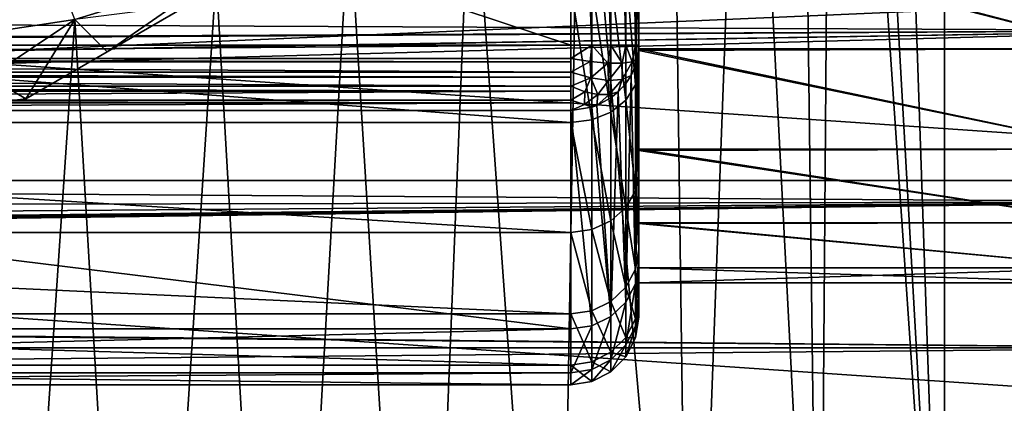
# Model space of a CAD drawing. Header units: millimetres. Extents: x -182 to 217, y -96 to 236.
# Tile 230 of 458: x 2 to 17, y -20 to -14. Entities that reach past the tile are written whole.
import ezdxf

# ---------------------------------------------------------------- set-up
doc = ezdxf.new("R2010")
doc.units = ezdxf.units.MM
doc.header["$LTSCALE"] = 52.148148
for name, color, linetype in [('104', 7, 'CONTINUOUS'), ('105', 7, 'CONTINUOUS'), ('106', 7, 'CONTINUOUS'), ('107', 7, 'CONTINUOUS'), ('2', 7, 'CONTINUOUS'), ('226', 7, 'CONTINUOUS'), ('3', 7, 'CONTINUOUS'), ('34', 7, 'CONTINUOUS'), ('42', 7, 'CONTINUOUS'), ('539', 7, 'CONTINUOUS'), ('552', 7, 'CONTINUOUS'), ('575', 7, 'CONTINUOUS'), ('576', 7, 'CONTINUOUS'), ('595', 7, 'CONTINUOUS'), ('599', 7, 'CONTINUOUS'), ('610', 7, 'CONTINUOUS'), ('654', 7, 'CONTINUOUS'), ('658', 7, 'CONTINUOUS'), ('662', 7, 'CONTINUOUS'), ('81', 7, 'CONTINUOUS')]:
    doc.layers.add(name, color=color, linetype=linetype)

msp = doc.modelspace()

# ---------------------------------------------------------------- linework, layer by layer
at = {"layer": '104', "color": 7, "linetype": 'CONTINUOUS', "true_color": 0xaaaaaa}
for points in [[(11.5, -12.96, 13.201), (11.5, -14.846, 11.039), (11.451, -15.092, 11.224), (11.5, -12.96, 13.201)], [(11.5, -12.96, 13.201), (11.451, -15.092, 11.224), (11.451, -13.175, 13.422), (11.5, -12.96, 13.201)], [(11.451, -15.092, 11.224), (11.309, -13.371, 13.622), (11.451, -13.175, 13.422), (11.451, -15.092, 11.224)], [(11.309, -15.316, 11.391), (11.088, -13.526, 13.78), (11.309, -13.371, 13.622), (11.309, -15.316, 11.391)], [(11.309, -15.316, 11.391), (11.309, -13.371, 13.622), (11.451, -15.092, 11.224), (11.309, -15.316, 11.391)], [(11.088, -15.494, 11.523), (10.809, -13.626, 13.881), (11.088, -13.526, 13.78), (11.088, -15.494, 11.523)], [(11.088, -15.494, 11.523), (11.088, -13.526, 13.78), (11.309, -15.316, 11.391), (11.088, -15.494, 11.523)], [(10.809, -13.626, 13.881), (10.809, -15.608, 11.608), (10.5, -13.66, 13.916), (10.809, -13.626, 13.881)], [(10.5, -13.66, 13.916), (10.809, -15.608, 11.608), (10.5, -15.647, 11.637), (10.5, -13.66, 13.916)], [(10.809, -15.608, 11.608), (10.809, -13.626, 13.881), (11.088, -15.494, 11.523), (10.809, -15.608, 11.608)], [(11.5, -14.846, 11.039), (11.5, -16.374, 8.611), (11.451, -16.646, 8.756), (11.5, -14.846, 11.039)], [(11.5, -14.846, 11.039), (11.451, -16.646, 8.756), (11.451, -15.092, 11.224), (11.5, -14.846, 11.039)], [(11.451, -16.646, 8.756), (11.309, -15.316, 11.391), (11.451, -15.092, 11.224), (11.451, -16.646, 8.756)], [(11.309, -16.893, 8.886), (11.088, -15.494, 11.523), (11.309, -15.316, 11.391), (11.309, -16.893, 8.886)], [(11.309, -16.893, 8.886), (11.309, -15.316, 11.391), (11.451, -16.646, 8.756), (11.309, -16.893, 8.886)], [(11.088, -17.089, 8.989), (10.809, -15.608, 11.608), (11.088, -15.494, 11.523), (11.088, -17.089, 8.989)], [(11.088, -17.089, 8.989), (11.088, -15.494, 11.523), (11.309, -16.893, 8.886), (11.088, -17.089, 8.989)], [(10.809, -15.608, 11.608), (10.809, -17.215, 9.055), (10.5, -15.647, 11.637), (10.809, -15.608, 11.608)], [(10.5, -15.647, 11.637), (10.809, -17.215, 9.055), (10.5, -17.258, 9.078), (10.5, -15.647, 11.637)], [(10.809, -17.215, 9.055), (10.809, -15.608, 11.608), (11.088, -17.089, 8.989), (10.809, -17.215, 9.055)], [(11.5, -16.374, 8.611), (11.5, -17.508, 5.976), (11.451, -17.799, 6.077), (11.5, -16.374, 8.611)], [(11.5, -16.374, 8.611), (11.451, -17.799, 6.077), (11.451, -16.646, 8.756), (11.5, -16.374, 8.611)], [(11.451, -17.799, 6.077), (11.309, -16.893, 8.886), (11.451, -16.646, 8.756), (11.451, -17.799, 6.077)], [(11.309, -18.063, 6.167), (11.088, -17.089, 8.989), (11.309, -16.893, 8.886), (11.309, -18.063, 6.167)], [(11.309, -18.063, 6.167), (11.309, -16.893, 8.886), (11.451, -17.799, 6.077), (11.309, -18.063, 6.167)], [(11.088, -18.273, 6.239), (10.809, -17.215, 9.055), (11.088, -17.089, 8.989), (11.088, -18.273, 6.239)], [(11.088, -18.273, 6.239), (11.088, -17.089, 8.989), (11.309, -18.063, 6.167), (11.088, -18.273, 6.239)], [(10.809, -17.215, 9.055), (10.809, -18.408, 6.285), (10.5, -17.258, 9.078), (10.809, -17.215, 9.055)], [(10.5, -17.258, 9.078), (10.809, -18.408, 6.285), (10.5, -18.454, 6.301), (10.5, -17.258, 9.078)], [(10.809, -18.408, 6.285), (10.809, -17.215, 9.055), (11.088, -18.273, 6.239), (10.809, -18.408, 6.285)], [(11.5, -17.508, 5.976), (11.5, -18.222, 3.197), (11.451, -18.525, 3.252), (11.5, -17.508, 5.976)], [(11.5, -17.508, 5.976), (11.451, -18.525, 3.252), (11.451, -17.799, 6.077), (11.5, -17.508, 5.976)], [(11.5, -18.327, -2.523), (11.5, -17.718, -5.323), (11.451, -18.633, -2.562), (11.5, -18.327, -2.523)], [(11.5, -17.718, -5.323), (11.451, -18.013, -5.412), (11.451, -18.633, -2.562), (11.5, -17.718, -5.323)], [(11.451, -18.525, 3.252), (11.309, -18.063, 6.167), (11.451, -17.799, 6.077), (11.451, -18.525, 3.252)], [(11.309, -18.28, -5.492), (11.309, -18.909, -2.6), (11.451, -18.013, -5.412), (11.309, -18.28, -5.492)], [(11.451, -18.013, -5.412), (11.309, -18.909, -2.6), (11.451, -18.633, -2.562), (11.451, -18.013, -5.412)], [(11.309, -18.8, 3.301), (11.088, -18.273, 6.239), (11.309, -18.063, 6.167), (11.309, -18.8, 3.301)], [(11.309, -18.8, 3.301), (11.309, -18.063, 6.167), (11.451, -18.525, 3.252), (11.309, -18.8, 3.301)], [(11.088, -19.018, 3.339), (10.809, -18.408, 6.285), (11.088, -18.273, 6.239), (11.088, -19.018, 3.339)], [(11.088, -19.018, 3.339), (11.088, -18.273, 6.239), (11.309, -18.8, 3.301), (11.088, -19.018, 3.339)], [(11.088, -18.492, -5.556), (11.088, -19.129, -2.63), (11.309, -18.28, -5.492), (11.088, -18.492, -5.556)], [(11.309, -18.28, -5.492), (11.088, -19.129, -2.63), (11.309, -18.909, -2.6), (11.309, -18.28, -5.492)], [(11.5, -18.222, 3.197), (11.5, -18.497, 0.341), (11.451, -18.805, 0.349), (11.5, -18.222, 3.197)], [(11.5, -18.222, 3.197), (11.451, -18.805, 0.349), (11.451, -18.525, 3.252), (11.5, -18.222, 3.197)], [(11.5, -18.497, 0.341), (11.5, -18.327, -2.523), (11.451, -18.633, -2.562), (11.5, -18.497, 0.341)], [(10.809, -18.408, 6.285), (10.809, -19.158, 3.364), (10.5, -18.454, 6.301), (10.809, -18.408, 6.285)], [(10.5, -18.454, 6.301), (10.809, -19.158, 3.364), (10.5, -19.206, 3.372), (10.5, -18.454, 6.301)], [(10.809, -19.158, 3.364), (10.809, -18.408, 6.285), (11.088, -19.018, 3.339), (10.809, -19.158, 3.364)], [(10.809, -18.628, -5.597), (10.5, -18.675, -5.611), (10.5, -19.318, -2.656), (10.809, -18.628, -5.597)], [(10.809, -19.27, -2.65), (10.809, -18.628, -5.597), (10.5, -19.318, -2.656), (10.809, -19.27, -2.65)], [(10.809, -18.628, -5.597), (10.809, -19.27, -2.65), (11.088, -18.492, -5.556), (10.809, -18.628, -5.597)], [(11.088, -18.492, -5.556), (10.809, -19.27, -2.65), (11.088, -19.129, -2.63), (11.088, -18.492, -5.556)], [(11.451, -18.805, 0.349), (11.309, -18.8, 3.301), (11.451, -18.525, 3.252), (11.451, -18.805, 0.349)], [(11.5, -18.497, 0.341), (11.451, -18.633, -2.562), (11.451, -18.805, 0.349), (11.5, -18.497, 0.341)], [(11.309, -18.909, -2.6), (11.309, -19.084, 0.355), (11.451, -18.633, -2.562), (11.309, -18.909, -2.6)], [(11.451, -18.633, -2.562), (11.309, -19.084, 0.355), (11.451, -18.805, 0.349), (11.451, -18.633, -2.562)], [(11.309, -19.084, 0.355), (11.088, -19.018, 3.339), (11.309, -18.8, 3.301), (11.309, -19.084, 0.355)], [(11.088, -19.129, -2.63), (11.088, -19.306, 0.359), (11.309, -18.909, -2.6), (11.088, -19.129, -2.63)], [(11.309, -18.909, -2.6), (11.088, -19.306, 0.359), (11.309, -19.084, 0.355), (11.309, -18.909, -2.6)], [(11.309, -19.084, 0.355), (11.309, -18.8, 3.301), (11.451, -18.805, 0.349), (11.309, -19.084, 0.355)], [(11.088, -19.306, 0.359), (10.809, -19.158, 3.364), (11.088, -19.018, 3.339), (11.088, -19.306, 0.359)], [(11.088, -19.306, 0.359), (11.088, -19.018, 3.339), (11.309, -19.084, 0.355), (11.088, -19.306, 0.359)], [(10.809, -19.158, 3.364), (10.809, -19.448, 0.361), (10.5, -19.206, 3.372), (10.809, -19.158, 3.364)], [(10.5, -19.206, 3.372), (10.809, -19.448, 0.361), (10.5, -19.497, 0.362), (10.5, -19.206, 3.372)], [(10.809, -19.27, -2.65), (10.809, -19.448, 0.361), (11.088, -19.129, -2.63), (10.809, -19.27, -2.65)], [(11.088, -19.129, -2.63), (10.809, -19.448, 0.361), (11.088, -19.306, 0.359), (11.088, -19.129, -2.63)], [(10.809, -19.448, 0.361), (10.809, -19.158, 3.364), (11.088, -19.306, 0.359), (10.809, -19.448, 0.361)], [(10.809, -19.448, 0.361), (10.809, -19.27, -2.65), (10.5, -19.497, 0.362), (10.809, -19.448, 0.361)], [(10.5, -19.497, 0.362), (10.809, -19.27, -2.65), (10.5, -19.318, -2.656), (10.5, -19.497, 0.362)]]:
    msp.add_3dface(points, dxfattribs=at)
at = {"layer": '105', "color": 7, "linetype": 'CONTINUOUS', "true_color": 0xaaaaaa}
for points in [[(11.5, -17.718, -5.323), (11.5, -14.51, -16), (11.475, -14.722, -16.064), (11.5, -17.718, -5.323)], [(11.451, -18.013, -5.412), (11.5, -17.718, -5.323), (11.475, -14.722, -16.064), (11.451, -18.013, -5.412)], [(11.451, -14.805, -16.089), (11.451, -18.013, -5.412), (11.475, -14.722, -16.064), (11.451, -14.805, -16.089)], [(11.385, -14.955, -16.134), (11.451, -18.013, -5.412), (11.451, -14.805, -16.089), (11.385, -14.955, -16.134)], [(11.309, -18.28, -5.492), (11.451, -18.013, -5.412), (11.385, -14.955, -16.134), (11.309, -18.28, -5.492)], [(11.309, -15.072, -16.169), (11.309, -18.28, -5.492), (11.385, -14.955, -16.134), (11.309, -15.072, -16.169)], [(11.196, -15.197, -16.207), (11.309, -18.28, -5.492), (11.309, -15.072, -16.169), (11.196, -15.197, -16.207)], [(10.885, -15.394, -16.266), (11.088, -18.492, -5.556), (11.088, -15.284, -16.233), (10.885, -15.394, -16.266)], [(11.088, -18.492, -5.556), (11.309, -18.28, -5.492), (11.196, -15.197, -16.207), (11.088, -18.492, -5.556)], [(11.088, -15.284, -16.233), (11.088, -18.492, -5.556), (11.196, -15.197, -16.207), (11.088, -15.284, -16.233)], [(10.5, -15.467, -16.288), (10.809, -18.628, -5.597), (10.809, -15.421, -16.274), (10.5, -15.467, -16.288)], [(10.809, -15.421, -16.274), (11.088, -18.492, -5.556), (10.885, -15.394, -16.266), (10.809, -15.421, -16.274)], [(10.809, -18.628, -5.597), (11.088, -18.492, -5.556), (10.809, -15.421, -16.274), (10.809, -18.628, -5.597)], [(10.5, -18.675, -5.611), (10.809, -18.628, -5.597), (10.5, -15.467, -16.288), (10.5, -18.675, -5.611)]]:
    msp.add_3dface(points, dxfattribs=at)
at = {"layer": '106', "color": 7, "linetype": 'CONTINUOUS', "true_color": 0xaaaaaa}
for points in [[(10.809, -14.51, -16.951), (10.5, -14.51, -17), (10.5, -14.705, -16.981), (10.809, -14.51, -16.951)], [(10.786, -14.749, -16.928), (10.809, -14.51, -16.951), (10.5, -14.705, -16.981), (10.786, -14.749, -16.928)], [(11.044, -14.774, -16.797), (10.809, -14.51, -16.951), (10.786, -14.749, -16.928), (11.044, -14.774, -16.797)], [(11.088, -14.51, -16.809), (10.809, -14.51, -16.951), (11.044, -14.774, -16.797), (11.088, -14.51, -16.809)], [(11.255, -14.777, -16.598), (11.088, -14.51, -16.809), (11.044, -14.774, -16.797), (11.255, -14.777, -16.598)], [(11.309, -14.51, -16.588), (11.088, -14.51, -16.809), (11.255, -14.777, -16.598), (11.309, -14.51, -16.588)], [(11.403, -14.757, -16.35), (11.309, -14.51, -16.588), (11.255, -14.777, -16.598), (11.403, -14.757, -16.35)], [(11.451, -14.51, -16.309), (11.309, -14.51, -16.588), (11.403, -14.757, -16.35), (11.451, -14.51, -16.309)], [(11.475, -14.722, -16.064), (11.451, -14.51, -16.309), (11.403, -14.757, -16.35), (11.475, -14.722, -16.064)], [(11.5, -14.51, -16), (11.451, -14.51, -16.309), (11.475, -14.722, -16.064), (11.5, -14.51, -16)], [(10.786, -14.749, -16.928), (10.5, -14.705, -16.981), (10.5, -14.907, -16.918), (10.786, -14.749, -16.928)], [(10.5, -14.907, -16.918), (10.5, -14.705, -16.981), (10.5, -14.753, -16.97), (10.5, -14.907, -16.918)], [(11.451, -14.805, -16.089), (11.475, -14.722, -16.064), (11.403, -14.757, -16.35), (11.451, -14.805, -16.089)], [(10.786, -14.749, -16.928), (10.5, -14.907, -16.918), (10.793, -14.99, -16.827), (10.786, -14.749, -16.928)], [(11.044, -14.774, -16.797), (10.786, -14.749, -16.928), (10.793, -14.99, -16.827), (11.044, -14.774, -16.797)], [(11.044, -14.774, -16.797), (10.793, -14.99, -16.827), (11.052, -15.027, -16.655), (11.044, -14.774, -16.797)], [(11.255, -14.777, -16.598), (11.044, -14.774, -16.797), (11.052, -15.027, -16.655), (11.255, -14.777, -16.598)], [(11.255, -14.777, -16.598), (11.052, -15.027, -16.655), (11.256, -15.013, -16.418), (11.255, -14.777, -16.598)], [(11.403, -14.757, -16.35), (11.255, -14.777, -16.598), (11.256, -15.013, -16.418), (11.403, -14.757, -16.35)], [(11.385, -14.955, -16.134), (11.403, -14.757, -16.35), (11.256, -15.013, -16.418), (11.385, -14.955, -16.134)], [(11.385, -14.955, -16.134), (11.451, -14.805, -16.089), (11.403, -14.757, -16.35), (11.385, -14.955, -16.134)], [(10.5, -14.979, -16.883), (10.5, -15.114, -16.797), (10.5, -14.907, -16.918), (10.5, -14.979, -16.883)], [(10.5, -14.907, -16.918), (10.5, -15.114, -16.797), (10.793, -14.99, -16.827), (10.5, -14.907, -16.918)], [(10.5, -15.114, -16.797), (10.706, -15.193, -16.7), (10.793, -14.99, -16.827), (10.5, -15.114, -16.797)], [(10.706, -15.193, -16.7), (10.895, -15.234, -16.566), (10.793, -14.99, -16.827), (10.706, -15.193, -16.7)], [(10.793, -14.99, -16.827), (10.895, -15.234, -16.566), (11.052, -15.027, -16.655), (10.793, -14.99, -16.827)], [(11.052, -15.027, -16.655), (11.062, -15.234, -16.399), (11.256, -15.013, -16.418), (11.052, -15.027, -16.655)], [(11.062, -15.234, -16.399), (11.196, -15.197, -16.207), (11.256, -15.013, -16.418), (11.062, -15.234, -16.399)], [(11.196, -15.197, -16.207), (11.309, -15.072, -16.169), (11.256, -15.013, -16.418), (11.196, -15.197, -16.207)], [(11.309, -15.072, -16.169), (11.385, -14.955, -16.134), (11.256, -15.013, -16.418), (11.309, -15.072, -16.169)], [(10.5, -15.186, -16.737), (10.5, -15.317, -16.59), (10.5, -15.114, -16.797), (10.5, -15.186, -16.737)], [(10.5, -15.114, -16.797), (10.5, -15.317, -16.59), (10.706, -15.193, -16.7), (10.5, -15.114, -16.797)], [(10.895, -15.234, -16.566), (11.062, -15.234, -16.399), (11.052, -15.027, -16.655), (10.895, -15.234, -16.566)], [(10.5, -15.317, -16.59), (10.701, -15.383, -16.443), (10.706, -15.193, -16.7), (10.5, -15.317, -16.59)], [(10.706, -15.193, -16.7), (10.701, -15.383, -16.443), (10.895, -15.234, -16.566), (10.706, -15.193, -16.7)], [(10.701, -15.383, -16.443), (10.885, -15.394, -16.266), (10.895, -15.234, -16.566), (10.701, -15.383, -16.443)], [(10.885, -15.394, -16.266), (11.088, -15.284, -16.233), (11.062, -15.234, -16.399), (10.885, -15.394, -16.266)], [(10.895, -15.234, -16.566), (10.885, -15.394, -16.266), (11.062, -15.234, -16.399), (10.895, -15.234, -16.566)], [(11.088, -15.284, -16.233), (11.196, -15.197, -16.207), (11.062, -15.234, -16.399), (11.088, -15.284, -16.233)], [(10.5, -15.358, -16.529), (10.5, -15.467, -16.288), (10.5, -15.317, -16.59), (10.5, -15.358, -16.529)], [(10.5, -15.317, -16.59), (10.5, -15.467, -16.288), (10.701, -15.383, -16.443), (10.5, -15.317, -16.59)], [(10.5, -15.467, -16.288), (10.809, -15.421, -16.274), (10.701, -15.383, -16.443), (10.5, -15.467, -16.288)], [(10.809, -15.421, -16.274), (10.885, -15.394, -16.266), (10.701, -15.383, -16.443), (10.809, -15.421, -16.274)]]:
    msp.add_3dface(points, dxfattribs=at)
at = {"layer": '107', "color": 7, "linetype": 'CONTINUOUS', "true_color": 0xaaaaaa}
for points in [[(10.5, -14.51, -17), (-15.5, -14.51, -17), (-15.5, -14.705, -16.981), (10.5, -14.51, -17)], [(10.5, -14.705, -16.981), (10.5, -14.51, -17), (-15.5, -14.705, -16.981), (10.5, -14.705, -16.981)], [(10.5, -14.753, -16.97), (10.5, -14.705, -16.981), (-15.5, -14.705, -16.981), (10.5, -14.753, -16.97)], [(-15.5, -14.754, -16.97), (10.5, -14.753, -16.97), (-15.5, -14.705, -16.981), (-15.5, -14.754, -16.97)], [(10.5, -14.907, -16.918), (10.5, -14.753, -16.97), (-15.5, -14.754, -16.97), (10.5, -14.907, -16.918)], [(-15.5, -14.907, -16.918), (10.5, -14.907, -16.918), (-15.5, -14.754, -16.97), (-15.5, -14.907, -16.918)], [(10.5, -14.979, -16.883), (10.5, -14.907, -16.918), (-15.5, -14.907, -16.918), (10.5, -14.979, -16.883)], [(-15.5, -14.98, -16.882), (10.5, -14.979, -16.883), (-15.5, -14.907, -16.918), (-15.5, -14.98, -16.882)], [(10.5, -15.114, -16.797), (10.5, -14.979, -16.883), (-15.5, -14.98, -16.882), (10.5, -15.114, -16.797)], [(-15.5, -15.114, -16.797), (10.5, -15.114, -16.797), (-15.5, -14.98, -16.882), (-15.5, -15.114, -16.797)], [(10.5, -15.186, -16.737), (10.5, -15.114, -16.797), (-15.5, -15.114, -16.797), (10.5, -15.186, -16.737)], [(-15.5, -15.187, -16.736), (10.5, -15.186, -16.737), (-15.5, -15.114, -16.797), (-15.5, -15.187, -16.736)], [(10.5, -15.317, -16.59), (10.5, -15.186, -16.737), (-15.5, -15.317, -16.59), (10.5, -15.317, -16.59)], [(-15.5, -15.317, -16.59), (10.5, -15.186, -16.737), (-15.5, -15.187, -16.736), (-15.5, -15.317, -16.59)], [(10.5, -15.358, -16.529), (10.5, -15.317, -16.59), (-15.5, -15.359, -16.529), (10.5, -15.358, -16.529)], [(-15.5, -15.359, -16.529), (10.5, -15.317, -16.59), (-15.5, -15.317, -16.59), (-15.5, -15.359, -16.529)], [(10.5, -15.467, -16.288), (10.5, -15.358, -16.529), (-15.5, -15.467, -16.288), (10.5, -15.467, -16.288)], [(-15.5, -15.467, -16.288), (10.5, -15.358, -16.529), (-15.5, -15.359, -16.529), (-15.5, -15.467, -16.288)]]:
    msp.add_3dface(points, dxfattribs=at)
at = {"layer": '2', "color": 7, "linetype": 'CONTINUOUS', "true_color": 0xaaaaaa}
for points in [[(20, -14.293, 18.02), (20, -11.459, 19.942), (-51.822, -13.974, 18.268), (20, -14.293, 18.02)], [(-52.565, -14.651, 17.73), (20, -14.293, 18.02), (-51.822, -13.974, 18.268), (-52.565, -14.651, 17.73)], [(20, -16.81, 15.698), (20, -14.293, 18.02), (-54.641, -16.322, 16.204), (20, -16.81, 15.698)], [(-54.641, -16.322, 16.204), (20, -14.293, 18.02), (-53.599, -15.516, 16.978), (-54.641, -16.322, 16.204)], [(-53.599, -15.516, 16.978), (20, -14.293, 18.02), (-53.572, -15.494, 16.998), (-53.599, -15.516, 16.978)], [(-53.572, -15.494, 16.998), (20, -14.293, 18.02), (-52.633, -14.711, 17.68), (-53.572, -15.494, 16.998)], [(-52.633, -14.711, 17.68), (20, -14.293, 18.02), (-52.565, -14.651, 17.73), (-52.633, -14.711, 17.68)], [(-58.659, -16.962, 15.534), (20, -16.81, 15.698), (-54.641, -16.322, 16.204), (-58.659, -16.962, 15.534)], [(20, -18.954, 13.029), (20, -16.81, 15.698), (-72.097, -18.062, 14.239), (20, -18.954, 13.029)], [(-72.097, -18.062, 14.239), (20, -16.81, 15.698), (-69.166, -17.954, 14.375), (-72.097, -18.062, 14.239)], [(-69.166, -17.954, 14.375), (20, -16.81, 15.698), (-67.255, -17.845, 14.51), (-69.166, -17.954, 14.375)], [(-67.255, -17.845, 14.51), (20, -16.81, 15.698), (-66.009, -17.757, 14.618), (-67.255, -17.845, 14.51)], [(-66.009, -17.757, 14.618), (20, -16.81, 15.698), (-62.471, -17.433, 15.003), (-66.009, -17.757, 14.618)], [(-62.471, -17.433, 15.003), (20, -16.81, 15.698), (-58.659, -16.962, 15.534), (-62.471, -17.433, 15.003)], [(-170, -18.954, 13.029), (20, -18.954, 13.029), (-74.895, -18.098, 14.194), (-170, -18.954, 13.029)], [(-74.895, -18.098, 14.194), (20, -18.954, 13.029), (-72.097, -18.062, 14.239), (-74.895, -18.098, 14.194)], [(20, -20.678, 10.07), (20, -18.954, 13.029), (-170, -20.678, 10.07), (20, -20.678, 10.07)], [(-170, -20.678, 10.07), (20, -18.954, 13.029), (-170, -18.954, 13.029), (-170, -20.678, 10.07)]]:
    msp.add_3dface(points, dxfattribs=at)
at = {"layer": '226', "color": 7, "linetype": 'CONTINUOUS', "true_color": 0xaaaaaa}
for points in [[(18.5, -12.728, -12.728), (11.5, -12.77, -12.686), (18.5, -14.562, -10.58), (18.5, -12.728, -12.728)], [(11.5, -12.77, -12.686), (11.5, -14.59, -10.541), (18.5, -14.562, -10.58), (11.5, -12.77, -12.686)], [(18.5, -14.562, -10.58), (11.5, -14.59, -10.541), (18.5, -16.038, -8.172), (18.5, -14.562, -10.58)], [(11.5, -14.59, -10.541), (11.5, -16.054, -8.14), (18.5, -16.038, -8.172), (11.5, -14.59, -10.541)], [(18.5, -16.038, -8.172), (11.5, -16.054, -8.14), (18.5, -17.119, -5.562), (18.5, -16.038, -8.172)], [(11.5, -16.054, -8.14), (11.5, -17.126, -5.54), (18.5, -17.119, -5.562), (11.5, -16.054, -8.14)], [(18.5, -17.119, -5.562), (11.5, -17.126, -5.54), (18.5, -17.778, -2.816), (18.5, -17.119, -5.562)], [(11.5, -17.126, -5.54), (11.5, -17.78, -2.804), (18.5, -17.778, -2.816), (11.5, -17.126, -5.54)], [(11.5, -17.78, -2.804), (11.5, -18), (18.5, -17.778, -2.816), (11.5, -17.78, -2.804)], [(18.5, -17.778, -2.816), (11.5, -18), (18.5, -18), (18.5, -17.778, -2.816)]]:
    msp.add_3dface(points, dxfattribs=at)
at = {"layer": '3', "color": 7, "linetype": 'CONTINUOUS', "true_color": 0xaaaaaa}
for points in [[(20, -22.027, -6.618), (-170, -22.027, -6.618), (20, -13.821, -33.932), (20, -22.027, -6.618)], [(20, -13.821, -33.932), (-170, -22.027, -6.618), (-170, -13.821, -33.932), (20, -13.821, -33.932)]]:
    msp.add_3dface(points, dxfattribs=at)
at = {"layer": '34', "color": 7, "linetype": 'CONTINUOUS', "true_color": 0xaaaaaa}
for points in [[(11.5, -8.246, -16), (11.5, -14.51, -16), (11.5, -10.638, -14.52), (11.5, -8.246, -16)], [(11.5, -10.638, -14.52), (11.5, -14.51, -16), (11.5, -12.77, -12.686), (11.5, -10.638, -14.52)], [(11.5, -12.728, 12.728), (11.5, -14.562, 10.58), (11.5, -12.96, 13.201), (11.5, -12.728, 12.728)], [(11.5, -12.77, -12.686), (11.5, -14.51, -16), (11.5, -14.59, -10.541), (11.5, -12.77, -12.686)], [(11.5, -12.96, 13.201), (11.5, -14.562, 10.58), (11.5, -14.846, 11.039), (11.5, -12.96, 13.201)], [(11.5, -14.51, -16), (11.5, -17.718, -5.323), (11.5, -16.054, -8.14), (11.5, -14.51, -16)], [(11.5, -14.59, -10.541), (11.5, -14.51, -16), (11.5, -16.054, -8.14), (11.5, -14.59, -10.541)], [(11.5, -14.562, 10.58), (11.5, -16.038, 8.172), (11.5, -14.846, 11.039), (11.5, -14.562, 10.58)], [(11.5, -14.846, 11.039), (11.5, -16.038, 8.172), (11.5, -16.374, 8.611), (11.5, -14.846, 11.039)], [(11.5, -16.038, 8.172), (11.5, -17.119, 5.562), (11.5, -16.374, 8.611), (11.5, -16.038, 8.172)], [(11.5, -16.054, -8.14), (11.5, -17.718, -5.323), (11.5, -17.126, -5.54), (11.5, -16.054, -8.14)], [(11.5, -16.374, 8.611), (11.5, -17.119, 5.562), (11.5, -17.508, 5.976), (11.5, -16.374, 8.611)], [(11.5, -17.119, 5.562), (11.5, -17.778, 2.816), (11.5, -17.508, 5.976), (11.5, -17.119, 5.562)], [(11.5, -17.126, -5.54), (11.5, -17.718, -5.323), (11.5, -17.78, -2.804), (11.5, -17.126, -5.54)], [(11.5, -17.508, 5.976), (11.5, -17.778, 2.816), (11.5, -18.222, 3.197), (11.5, -17.508, 5.976)], [(11.5, -17.718, -5.323), (11.5, -18.327, -2.523), (11.5, -17.78, -2.804), (11.5, -17.718, -5.323)], [(11.5, -17.778, 2.816), (11.5, -18), (11.5, -18.222, 3.197), (11.5, -17.778, 2.816)], [(11.5, -18.327, -2.523), (11.5, -18), (11.5, -17.78, -2.804), (11.5, -18.327, -2.523)], [(11.5, -18.222, 3.197), (11.5, -18), (11.5, -18.327, -2.523), (11.5, -18.222, 3.197)], [(11.5, -18.497, 0.341), (11.5, -18.222, 3.197), (11.5, -18.327, -2.523), (11.5, -18.497, 0.341)]]:
    msp.add_3dface(points, dxfattribs=at)
at = {"layer": '42', "color": 7, "linetype": 'CONTINUOUS', "true_color": 0xaaaaaa}
for points in [[(10.5, -7.02, -17), (-15.5, -5.916, -17), (10.5, -14.51, -17), (10.5, -7.02, -17)], [(10.5, -14.51, -17), (-15.5, -5.916, -17), (-15.5, -14.51, -17), (10.5, -14.51, -17)]]:
    msp.add_3dface(points, dxfattribs=at)
at = {"layer": '539', "color": 7, "linetype": 'CONTINUOUS', "true_color": 0xaaaaaa}
msp.add_3dface([(1.084, -14.459, -35.5), (3.227, -14.136, -35.5), (1.867, -10.587, -35.5), (1.084, -14.459, -35.5)], dxfattribs=at)
at = {"layer": '552', "color": 7, "linetype": 'CONTINUOUS', "true_color": 0xaaaaaa}
for points in [[(11.993, -9.819, -48.923), (11.993, -9.819, -36.077), (2.507, -15.296, -48.923), (11.993, -9.819, -48.923)], [(11.993, -9.819, -48.923), (2.507, -15.296, -48.923), (3.701, -14.606, -49.172), (11.993, -9.819, -48.923)], [(11.993, -9.819, -36.077), (10.799, -10.508, -35.828), (2.507, -15.296, -36.077), (11.993, -9.819, -36.077)], [(2.507, -15.296, -48.923), (11.993, -9.819, -36.077), (2.507, -15.296, -36.077), (2.507, -15.296, -48.923)], [(10.8, -10.508, -49.172), (11.993, -9.819, -48.923), (3.701, -14.606, -49.172), (10.8, -10.508, -49.172)], [(2.507, -15.296, -36.077), (10.799, -10.508, -35.828), (3.7, -14.607, -35.828), (2.507, -15.296, -36.077)], [(3.7, -14.607, -35.828), (10.799, -10.508, -35.828), (4.884, -13.923, -35.647), (3.7, -14.607, -35.828)], [(9.616, -11.192, -49.353), (10.8, -10.508, -49.172), (3.701, -14.606, -49.172), (9.616, -11.192, -49.353)], [(4.886, -13.922, -49.353), (9.616, -11.192, -49.353), (3.701, -14.606, -49.172), (4.886, -13.922, -49.353)]]:
    msp.add_3dface(points, dxfattribs=at)
at = {"layer": '575', "color": 7, "linetype": 'CONTINUOUS', "true_color": 0xaaaaaa}
for points in [[(14.5, 0, -49.5), (15.982, -26.271, -49.5), (14.151, 27.3, -49.5), (14.5, 0, -49.5)], [(14.151, 27.3, -49.5), (15.982, -26.271, -49.5), (15.982, 26.271, -49.5), (14.151, 27.3, -49.5)], [(15.982, -26.271, -49.5), (17.738, -25.118, -49.5), (15.982, 26.271, -49.5), (15.982, -26.271, -49.5)], [(15.982, 26.271, -49.5), (17.738, -25.118, -49.5), (17.738, 25.118, -49.5), (15.982, 26.271, -49.5)], [(15.982, -26.271, -49.5), (14.5, 0, -49.5), (14.338, -2.161, -49.5), (15.982, -26.271, -49.5)], [(13.856, -4.274, -49.5), (14.151, -27.3, -49.5), (14.338, -2.161, -49.5), (13.856, -4.274, -49.5)], [(14.151, -27.3, -49.5), (15.982, -26.271, -49.5), (14.338, -2.161, -49.5), (14.151, -27.3, -49.5)], [(13.064, -6.291, -49.5), (14.151, -27.3, -49.5), (13.856, -4.274, -49.5), (13.064, -6.291, -49.5)], [(11.98, -8.168, -49.5), (12.254, -28.203, -49.5), (13.064, -6.291, -49.5), (11.98, -8.168, -49.5)], [(12.254, -28.203, -49.5), (14.151, -27.3, -49.5), (13.064, -6.291, -49.5), (12.254, -28.203, -49.5)], [(10.629, -9.862, -49.5), (12.254, -28.203, -49.5), (11.98, -8.168, -49.5), (10.629, -9.862, -49.5)], [(9.041, -11.337, -49.5), (10.301, -28.973, -49.5), (10.629, -9.862, -49.5), (9.041, -11.337, -49.5)], [(10.301, -28.973, -49.5), (12.254, -28.203, -49.5), (10.629, -9.862, -49.5), (10.301, -28.973, -49.5)], [(7.25, -12.557, -49.5), (8.299, -29.609, -49.5), (9.041, -11.337, -49.5), (7.25, -12.557, -49.5)], [(8.299, -29.609, -49.5), (10.301, -28.973, -49.5), (9.041, -11.337, -49.5), (8.299, -29.609, -49.5)], [(6.258, -30.106, -49.5), (7.25, -12.557, -49.5), (5.297, -13.498, -49.5), (6.258, -30.106, -49.5)], [(8.299, -29.609, -49.5), (7.25, -12.557, -49.5), (6.258, -30.106, -49.5), (8.299, -29.609, -49.5)], [(3.227, -14.136, -49.5), (4.188, -30.463, -49.5), (5.297, -13.498, -49.5), (3.227, -14.136, -49.5)], [(4.188, -30.463, -49.5), (6.258, -30.106, -49.5), (5.297, -13.498, -49.5), (4.188, -30.463, -49.5)], [(1.084, -14.459, -49.5), (2.099, -30.678, -49.5), (3.227, -14.136, -49.5), (1.084, -14.459, -49.5)], [(2.099, -30.678, -49.5), (4.188, -30.463, -49.5), (3.227, -14.136, -49.5), (2.099, -30.678, -49.5)]]:
    msp.add_3dface(points, dxfattribs=at)
at = {"layer": '576', "color": 7, "linetype": 'CONTINUOUS', "true_color": 0xaaaaaa}
for points in [[(29.122, -12.649, -69.5), (27.128, -16.497, -69.5), (-29.122, -12.649, -69.5), (29.122, -12.649, -69.5)], [(27.128, -16.497, -69.5), (-27.128, -16.497, -69.5), (-29.122, -12.649, -69.5), (27.128, -16.497, -69.5)], [(27.128, -16.497, -69.5), (24.629, -20.037, -69.5), (-27.128, -16.497, -69.5), (27.128, -16.497, -69.5)], [(24.629, -20.037, -69.5), (-24.629, -20.037, -69.5), (-27.128, -16.497, -69.5), (24.629, -20.037, -69.5)]]:
    msp.add_3dface(points, dxfattribs=at)
at = {"layer": '595', "color": 7, "linetype": 'CONTINUOUS', "true_color": 0xaaaaaa}
for points in [[(10.5, -13.66, 13.916), (10.5, -15.647, 11.637), (-15.5, -13.66, 13.916), (10.5, -13.66, 13.916)], [(10.5, -15.647, 11.637), (-15.5, -15.647, 11.637), (-15.5, -13.66, 13.916), (10.5, -15.647, 11.637)], [(10.5, -15.647, 11.637), (10.5, -17.258, 9.078), (-15.5, -15.647, 11.637), (10.5, -15.647, 11.637)], [(10.5, -17.258, 9.078), (-15.5, -17.258, 9.078), (-15.5, -15.647, 11.637), (10.5, -17.258, 9.078)], [(10.5, -17.258, 9.078), (10.5, -18.454, 6.301), (-15.5, -17.258, 9.078), (10.5, -17.258, 9.078)], [(10.5, -18.454, 6.301), (-15.5, -18.454, 6.301), (-15.5, -17.258, 9.078), (10.5, -18.454, 6.301)], [(10.5, -18.454, 6.301), (10.5, -19.206, 3.372), (-15.5, -18.454, 6.301), (10.5, -18.454, 6.301)], [(10.5, -19.206, 3.372), (-15.5, -19.206, 3.372), (-15.5, -18.454, 6.301), (10.5, -19.206, 3.372)], [(10.5, -19.318, -2.656), (10.5, -18.675, -5.611), (-15.5, -19.318, -2.656), (10.5, -19.318, -2.656)], [(10.5, -18.675, -5.611), (-15.5, -18.675, -5.611), (-15.5, -19.318, -2.656), (10.5, -18.675, -5.611)], [(10.5, -19.206, 3.372), (10.5, -19.497, 0.362), (-15.5, -19.206, 3.372), (10.5, -19.206, 3.372)], [(10.5, -19.497, 0.362), (-15.5, -19.497, 0.362), (-15.5, -19.206, 3.372), (10.5, -19.497, 0.362)], [(10.5, -19.497, 0.362), (10.5, -19.318, -2.656), (-15.5, -19.497, 0.362), (10.5, -19.497, 0.362)], [(10.5, -19.318, -2.656), (-15.5, -19.318, -2.656), (-15.5, -19.497, 0.362), (10.5, -19.318, -2.656)]]:
    msp.add_3dface(points, dxfattribs=at)
at = {"layer": '599', "color": 7, "linetype": 'CONTINUOUS', "true_color": 0xaaaaaa}
for points in [[(10.5, -18.675, -5.611), (10.5, -15.467, -16.288), (-15.5, -15.467, -16.288), (10.5, -18.675, -5.611)], [(10.5, -18.675, -5.611), (-15.5, -15.467, -16.288), (-15.5, -18.675, -5.611), (10.5, -18.675, -5.611)]]:
    msp.add_3dface(points, dxfattribs=at)
at = {"layer": '610', "color": 7, "linetype": 'CONTINUOUS', "true_color": 0xaaaaaa}
for points in [[(11.5, -14.562, 10.58), (11.5, -12.728, 12.728), (18.5, -14.562, 10.58), (11.5, -14.562, 10.58)], [(11.5, -12.728, 12.728), (18.5, -12.728, 12.728), (18.5, -14.562, 10.58), (11.5, -12.728, 12.728)], [(11.5, -16.038, 8.172), (11.5, -14.562, 10.58), (18.5, -16.038, 8.172), (11.5, -16.038, 8.172)], [(11.5, -14.562, 10.58), (18.5, -14.562, 10.58), (18.5, -16.038, 8.172), (11.5, -14.562, 10.58)], [(11.5, -17.119, 5.562), (11.5, -16.038, 8.172), (18.5, -17.119, 5.562), (11.5, -17.119, 5.562)], [(11.5, -16.038, 8.172), (18.5, -16.038, 8.172), (18.5, -17.119, 5.562), (11.5, -16.038, 8.172)], [(11.5, -17.778, 2.816), (11.5, -17.119, 5.562), (18.5, -17.778, 2.816), (11.5, -17.778, 2.816)], [(11.5, -17.119, 5.562), (18.5, -17.119, 5.562), (18.5, -17.778, 2.816), (11.5, -17.119, 5.562)], [(11.5, -18), (11.5, -17.778, 2.816), (18.5, -18), (11.5, -18)], [(18.5, -18), (11.5, -17.778, 2.816), (18.5, -17.778, 2.816), (18.5, -18)]]:
    msp.add_3dface(points, dxfattribs=at)
at = {"layer": '654', "color": 7, "linetype": 'CONTINUOUS', "true_color": 0xaaaaaa}
for points in [[(2.507, -15.296, -48.923), (2.507, -15.296, -36.077), (1.257, -15.449, -36.077), (2.507, -15.296, -48.923)], [(2.507, -15.296, -48.923), (1.257, -15.449, -36.077), (1.257, -15.449, -48.923), (2.507, -15.296, -48.923)]]:
    msp.add_3dface(points, dxfattribs=at)
at = {"layer": '658', "color": 7, "linetype": 'CONTINUOUS', "true_color": 0xaaaaaa}
for points in [[(3.227, -14.136, -35.5), (3.7, -14.607, -35.828), (4.884, -13.923, -35.647), (3.227, -14.136, -35.5)], [(3.227, -14.136, -35.5), (1.084, -14.459, -35.5), (2.507, -15.296, -36.077), (3.227, -14.136, -35.5)], [(3.227, -14.136, -35.5), (2.507, -15.296, -36.077), (3.7, -14.607, -35.828), (3.227, -14.136, -35.5)], [(2.507, -15.296, -36.077), (1.084, -14.459, -35.5), (1.257, -15.449, -36.077), (2.507, -15.296, -36.077)]]:
    msp.add_3dface(points, dxfattribs=at)
at = {"layer": '662', "color": 7, "linetype": 'CONTINUOUS', "true_color": 0xaaaaaa}
for points in [[(3.701, -14.606, -49.172), (3.227, -14.136, -49.5), (5.297, -13.498, -49.5), (3.701, -14.606, -49.172)], [(4.886, -13.922, -49.353), (3.701, -14.606, -49.172), (5.297, -13.498, -49.5), (4.886, -13.922, -49.353)], [(1.084, -14.459, -49.5), (3.227, -14.136, -49.5), (1.257, -15.449, -48.923), (1.084, -14.459, -49.5)], [(3.227, -14.136, -49.5), (2.507, -15.296, -48.923), (1.257, -15.449, -48.923), (3.227, -14.136, -49.5)], [(3.701, -14.606, -49.172), (2.507, -15.296, -48.923), (3.227, -14.136, -49.5), (3.701, -14.606, -49.172)]]:
    msp.add_3dface(points, dxfattribs=at)
at = {"layer": '81', "color": 7, "linetype": 'CONTINUOUS', "true_color": 0xaaaaaa}
for points in [[(10.5, -7.02, -17), (10.5, -14.51, -17), (10.809, -14.51, -16.951), (10.5, -7.02, -17)], [(10.659, -7.02, -16.987), (10.5, -7.02, -17), (10.809, -14.51, -16.951), (10.659, -7.02, -16.987)], [(10.814, -7.02, -16.949), (10.659, -7.02, -16.987), (10.809, -14.51, -16.951), (10.814, -7.02, -16.949)], [(11.088, -14.51, -16.809), (10.814, -7.02, -16.949), (10.809, -14.51, -16.951), (11.088, -14.51, -16.809)], [(10.961, -7.02, -16.887), (10.814, -7.02, -16.949), (11.088, -14.51, -16.809), (10.961, -7.02, -16.887)], [(11.096, -7.02, -16.803), (10.961, -7.02, -16.887), (11.088, -14.51, -16.809), (11.096, -7.02, -16.803)], [(11.309, -14.51, -16.588), (11.096, -7.02, -16.803), (11.088, -14.51, -16.809), (11.309, -14.51, -16.588)], [(11.217, -7.02, -16.698), (11.096, -7.02, -16.803), (11.309, -14.51, -16.588), (11.217, -7.02, -16.698)], [(11.318, -7.02, -16.575), (11.217, -7.02, -16.698), (11.309, -14.51, -16.588), (11.318, -7.02, -16.575)], [(11.451, -14.51, -16.309), (11.318, -7.02, -16.575), (11.309, -14.51, -16.588), (11.451, -14.51, -16.309)], [(11.318, -7.02, -16.575), (11.451, -14.51, -16.309), (11.453, -7.631, -16.302), (11.318, -7.02, -16.575)], [(11.451, -14.51, -16.309), (11.5, -14.51, -16), (11.453, -7.631, -16.302), (11.451, -14.51, -16.309)], [(11.5, -14.51, -16), (11.5, -8.246, -16), (11.453, -7.631, -16.302), (11.5, -14.51, -16)]]:
    msp.add_3dface(points, dxfattribs=at)

doc.saveas('drawing.dxf')
